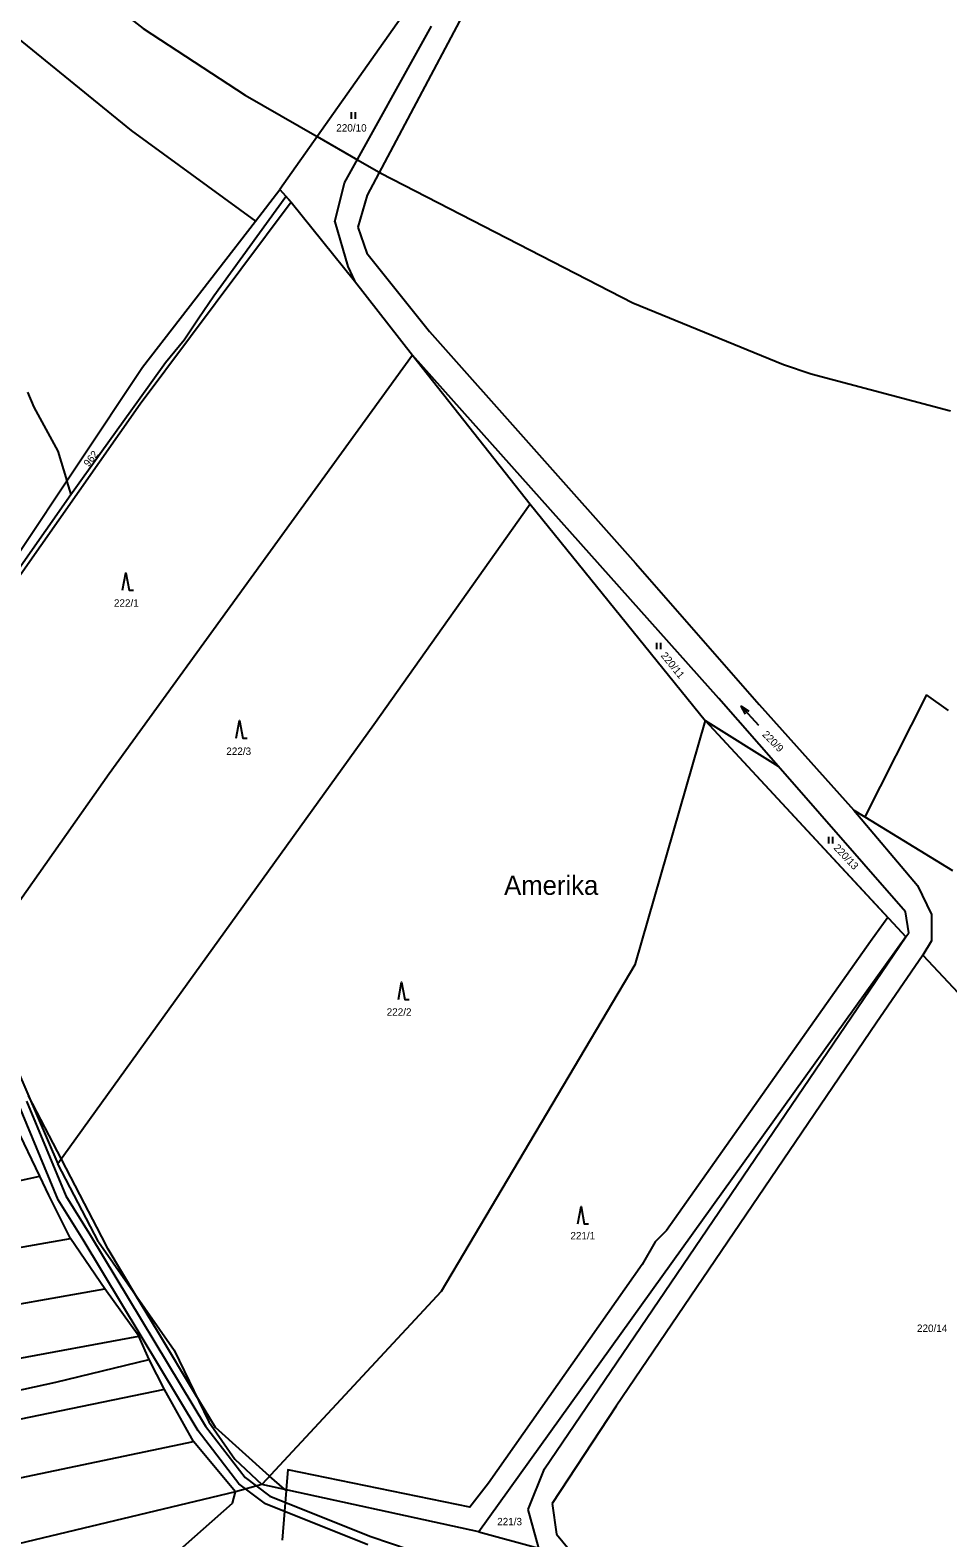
# Model space of a CAD drawing. Extents: x -749173 to -746119, y -1132678 to -1130338.
# Drawn here: x -746950.7 to -746740.4, y -1131323.7 to -1130978.1 of the extents above; entities that cross this region are included whole.
import ezdxf

# ---------------------------------------------------------------- set-up
doc = ezdxf.new("R2010")
doc.units = 0
for name, color, linetype in [('Vrstva 1', 7, 'Continuous'), ('Vrstva 15', 7, 'Continuous'), ('Vrstva 18', 7, 'Continuous'), ('Vrstva 25', 7, 'Continuous'), ('Vrstva 30', 7, 'Continuous'), ('Vrstva 52', 7, 'Continuous'), ('Vrstva 6', 7, 'Continuous')]:
    doc.layers.add(name, color=color, linetype=linetype)

msp = doc.modelspace()

# ---------------------------------------------------------------- linework, layer by layer
at = {"layer": 'Vrstva 1'}
for points in [[(-746840.39, -1130953.48), (-746873.5, -1131015.94)], [(-746864.84, -1130974.04), (-746893.52, -1131014.64)], [(-746878.67, -1131013.11), (-746858.75, -1130977.16)], [(-746880.89, -1131022), (-746878.67, -1131013.11)], [(-746899.1, -1131021.87), (-746893.52, -1131014.64)], [(-746893.52, -1131014.64), (-746890.91, -1131017.51)], [(-746873.5, -1131015.94), (-746875.65, -1131023.23)], [(-746890.91, -1131017.51), (-746925.49, -1131063.81)], [(-746890.91, -1131017.51), (-746876.38, -1131035.59)], [(-746924.95, -1131055.35), (-746899.1, -1131021.87)], [(-746880.89, -1131022), (-746877.9, -1131032.27)], [(-746875.65, -1131023.23), (-746873.56, -1131029.21)], [(-746873.56, -1131029.21), (-746859.16, -1131047.14)], [(-746877.9, -1131032.27), (-746876.38, -1131035.59)], [(-746876.38, -1131035.59), (-746863.12, -1131052.62)], [(-746859.16, -1131047.14), (-746811.98, -1131100.3)], [(-746863.12, -1131052.62), (-746932.59, -1131148.59)], [(-746863.12, -1131052.62), (-746836.09, -1131086.72)], [(-746792.85, -1131131.32), (-746863.12, -1131052.62)], [(-746968.99, -1131121.36), (-746924.95, -1131055.35)], [(-746925.49, -1131063.81), (-746966.98, -1131122.88)], [(-746836.09, -1131086.72), (-746871.94, -1131137.3)], [(-746836.09, -1131086.72), (-746796.03, -1131136.31)], [(-746811.98, -1131100.3), (-746783.63, -1131132.69)], [(-746779.27, -1131146.84), (-746792.85, -1131131.32)], [(-746783.63, -1131132.69), (-746761.97, -1131156.88)], [(-746871.94, -1131137.3), (-746944.37, -1131237.99)], [(-746796.03, -1131136.31), (-746812.14, -1131192.38)], [(-746796.03, -1131136.31), (-746749.99, -1131185.95)], [(-746750.1, -1131180.18), (-746779.27, -1131146.84)], [(-746932.59, -1131148.59), (-746966.37, -1131196.43)], [(-746761.97, -1131156.88), (-746747.37, -1131174.13)], [(-746747.37, -1131174.13), (-746744.17, -1131180.79)], [(-746749.33, -1131185.02), (-746750.1, -1131180.18)], [(-746744.17, -1131180.79), (-746744.11, -1131186.83)], [(-746749.99, -1131185.95), (-746847.85, -1131322.3)], [(-746832.84, -1131307.84), (-746749.99, -1131185.95)], [(-746749.99, -1131185.95), (-746749.33, -1131185.02)], [(-746744.11, -1131186.83), (-746746.11, -1131190.11)], [(-746812.14, -1131192.38), (-746856.53, -1131267.23)], [(-746746.11, -1131190.11), (-746756.85, -1131205.7)], [(-746756.85, -1131205.7), (-746816.37, -1131293.54)], [(-746953.58, -1131216.51), (-746944.37, -1131237.99)], [(-746948.48, -1131240.82), (-746953.9, -1131229.5)], [(-746946.43, -1131245.1), (-746948.48, -1131240.82)], [(-746935.05, -1131255.81), (-746944.37, -1131237.99)], [(-746941.49, -1131255.09), (-746946.43, -1131245.1)], [(-746933.58, -1131266.63), (-746941.49, -1131255.09)], [(-746935.05, -1131255.81), (-746917.74, -1131280.66)], [(-746925.84, -1131277.49), (-746933.58, -1131266.63)], [(-746856.53, -1131267.23), (-746897.6, -1131311.42)], [(-746923.42, -1131282.84), (-746925.84, -1131277.49)], [(-746919.95, -1131289.65), (-746923.42, -1131282.84)], [(-746917.74, -1131280.66), (-746909.78, -1131297.13)], [(-746913.29, -1131301.58), (-746919.95, -1131289.65)], [(-746816.37, -1131293.54), (-746831.04, -1131315.78)], [(-746909.78, -1131297.13), (-746903.79, -1131305.64)], [(-746903.68, -1131313.1), (-746913.29, -1131301.58)], [(-746903.79, -1131305.64), (-746897.6, -1131311.42)], [(-746836.61, -1131317.21), (-746832.84, -1131307.84)], [(-746904.32, -1131315.73), (-746903.68, -1131313.1)], [(-746897.6, -1131311.42), (-746903.68, -1131313.1)], [(-746847.85, -1131322.3), (-746897.6, -1131311.42)], [(-746924.29, -1131333.42), (-746904.32, -1131315.73)], [(-746834.16, -1131326.07), (-746836.61, -1131317.21)], [(-746831.04, -1131315.78), (-746830.08, -1131322.83)], [(-746847.85, -1131322.3), (-746834.16, -1131326.07)], [(-746830.08, -1131322.83), (-746825.76, -1131328.14)]]:
    msp.add_lwpolyline(points, dxfattribs=at)
at = {"layer": 'Vrstva 25'}
for p, q in [((-746877.13, -1130996.9), (-746877.13, -1130998.4)), ((-746876.13, -1130998.4), (-746876.13, -1130996.9)), ((-746807.17, -1131118.5), (-746807.17, -1131120)), ((-746806.17, -1131120), (-746806.17, -1131118.5)), ((-746783.68, -1131137.5), (-746787.74, -1131133.08)), ((-746767.73, -1131163.04), (-746767.73, -1131164.54)), ((-746766.73, -1131164.54), (-746766.73, -1131163.04))]:
    msp.add_line(p, q, dxfattribs=at)
for points in [[(-746929.53, -1131106.48), (-746928.78, -1131102.48), (-746928.03, -1131106.48), (-746927.03, -1131106.48)], [(-746786.75, -1131134.89), (-746787.74, -1131133.08), (-746786.02, -1131134.21)], [(-746903.5, -1131140.36), (-746902.75, -1131136.36), (-746902, -1131140.36), (-746901, -1131140.36)], [(-746866.33, -1131200.28), (-746865.58, -1131196.28), (-746864.83, -1131200.28), (-746863.83, -1131200.28)], [(-746825.21, -1131251.73), (-746824.46, -1131247.73), (-746823.71, -1131251.73), (-746822.71, -1131251.73)]]:
    msp.add_lwpolyline(points, dxfattribs=at)
at = {"layer": 'Vrstva 30'}
for p, q in [((-746951.52, -1131223.61), (-746942.52, -1131245.3)), ((-746944.3, -1131246.22), (-746953.32, -1131224.47)), ((-746938.59, -1131255.41), (-746944.3, -1131246.22)), ((-746942.52, -1131245.3), (-746936.89, -1131254.37)), ((-746936.89, -1131254.37), (-746910.53, -1131298.06)), ((-746912.19, -1131299.18), (-746938.59, -1131255.41)), ((-746902.86, -1131311.32), (-746912.19, -1131299.18)), ((-746910.53, -1131298.06), (-746901.44, -1131309.88)), ((-746901.44, -1131309.88), (-746898.93, -1131311.79)), ((-746901.36, -1131312.46), (-746902.86, -1131311.32)), ((-746896.81, -1131315.91), (-746901.36, -1131312.46)), ((-746898.93, -1131311.79), (-746895.81, -1131314.15)), ((-746873.35, -1131325.27), (-746896.81, -1131315.91)), ((-746895.81, -1131314.15), (-746872.65, -1131323.39)), ((-746872.65, -1131323.39), (-746850.11, -1131331.05))]:
    msp.add_line(p, q, dxfattribs=at)
at = {"layer": 'Vrstva 52'}
for points in [[(-747028.56, -1130880.75), (-747029.87, -1130883.25), (-747024.05, -1130889.67), (-747013.2, -1130901.63), (-747009, -1130906.25), (-746993.49, -1130920.31), (-746980.07, -1130932.49), (-746968.38, -1130943.1), (-746963.94, -1130947.12), (-746943.97, -1130962.75), (-746924.81, -1130977.75), (-746901.44, -1130993), (-746884.94, -1131002.49), (-746875.72, -1131007.79), (-746870.71, -1131010.68), (-746870.37, -1131010.87), (-746812.56, -1131040.62), (-746778.06, -1131054.75), (-746771.69, -1131056.87), (-746739.81, -1131065.37)], [(-746941.37, -1131084.5), (-746934.3, -1131074.64), (-746925.88, -1131062.88), (-746919.69, -1131054.25), (-746915.44, -1131049.12), (-746912.02, -1131044.05), (-746908.62, -1131039), (-746892.08, -1131016.22), (-746890.91, -1131017.51), (-746876.38, -1131035.59), (-746863.12, -1131052.62), (-746836.09, -1131086.72), (-746796.03, -1131136.31), (-746754.12, -1131181.5), (-746758.12, -1131187), (-746804.87, -1131253.25), (-746806.06, -1131254.47), (-746807.44, -1131255.87), (-746810.44, -1131261)], [(-746951.34, -1131061.07), (-746949.87, -1131064.5), (-746944.37, -1131074.62), (-746942.32, -1131081.39), (-746942.28, -1131081.53), (-746941.37, -1131084.5)], [(-746964.37, -1131117.25), (-746941.37, -1131084.5)], [(-746892.06, -1131312.87), (-746892.42, -1131312.55), (-746895.82, -1131309.51), (-746908.25, -1131298.37), (-746912.94, -1131290.6), (-746921.32, -1131276.68), (-746926.48, -1131268.1), (-746932.87, -1131257.5), (-746934.31, -1131254.7), (-746935.44, -1131252.5), (-746938.26, -1131247.05), (-746943.55, -1131236.85), (-746951.06, -1131222.39)], [(-746810.44, -1131261), (-746845.69, -1131311.12), (-746849.94, -1131316.62), (-746891.62, -1131308.12), (-746892.04, -1131312.63), (-746892.06, -1131312.87)], [(-746892.06, -1131312.87), (-746892.99, -1131324.23)]]:
    msp.add_lwpolyline(points, dxfattribs=at)
at = {"layer": 'Vrstva 6'}
for points in [[(-746954.66, -1130979.04), (-746927.57, -1131001.11)], [(-746927.57, -1131001.11), (-746899.1, -1131021.87)], [(-746745.26, -1131130.49), (-746759.45, -1131158.42)], [(-746740.2, -1131134.05), (-746745.26, -1131130.49)], [(-746796.03, -1131136.31), (-746779.27, -1131146.84)], [(-746761.97, -1131156.88), (-746759.45, -1131158.42)], [(-746759.45, -1131158.42), (-746739.3, -1131170.75)], [(-746746.11, -1131190.11), (-746691.93, -1131247.89)], [(-746996.46, -1131251.25), (-746948.48, -1131240.82)], [(-746994.13, -1131264.35), (-746941.49, -1131255.09)], [(-746999.24, -1131278.2), (-746933.58, -1131266.63)], [(-746955.56, -1131282.99), (-746925.84, -1131277.49)], [(-746944.81, -1131287.98), (-746923.42, -1131282.84)], [(-746993.82, -1131298.66), (-746944.81, -1131287.98)], [(-746919.95, -1131289.65), (-746958.12, -1131297.54)], [(-746957.78, -1131310.91), (-746913.29, -1131301.58)], [(-746903.68, -1131313.1), (-747012.43, -1131339.18)]]:
    msp.add_lwpolyline(points, dxfattribs=at)

# ---------------------------------------------------------------- texts
at = {"layer": 'Vrstva 15'}
msp.add_text('Amerika', height=4.4, dxfattribs=at).set_placement((-746842.08, -1131176.3))
at = {"layer": 'Vrstva 18'}
for s, p in [('220/10', (-746880.55, -1131001.35)), ('222/1', (-746931.51, -1131110.25)), ('222/3', (-746905.76, -1131144.23)), ('222/2', (-746869, -1131204)), ('221/1', (-746826.89, -1131255.27)), ('220/14', (-746747.46, -1131276.49)), ('221/3', (-746843.68, -1131320.81))]:
    msp.add_text(s, height=1.7, dxfattribs=at).set_placement(p)
for s, rotation, p in [('962', 51.5652, (-746937.32, -1131078.32)), ('220/11', 309.0938, (-746806.28, -1131121.51)), ('220/9', 314.3562, (-746783.04, -1131139.68)), ('220/13', 313.2643, (-746766.7, -1131165.63))]:
    msp.add_text(s, height=1.7, rotation=rotation, dxfattribs=at).set_placement(p)

doc.saveas('drawing.dxf')
